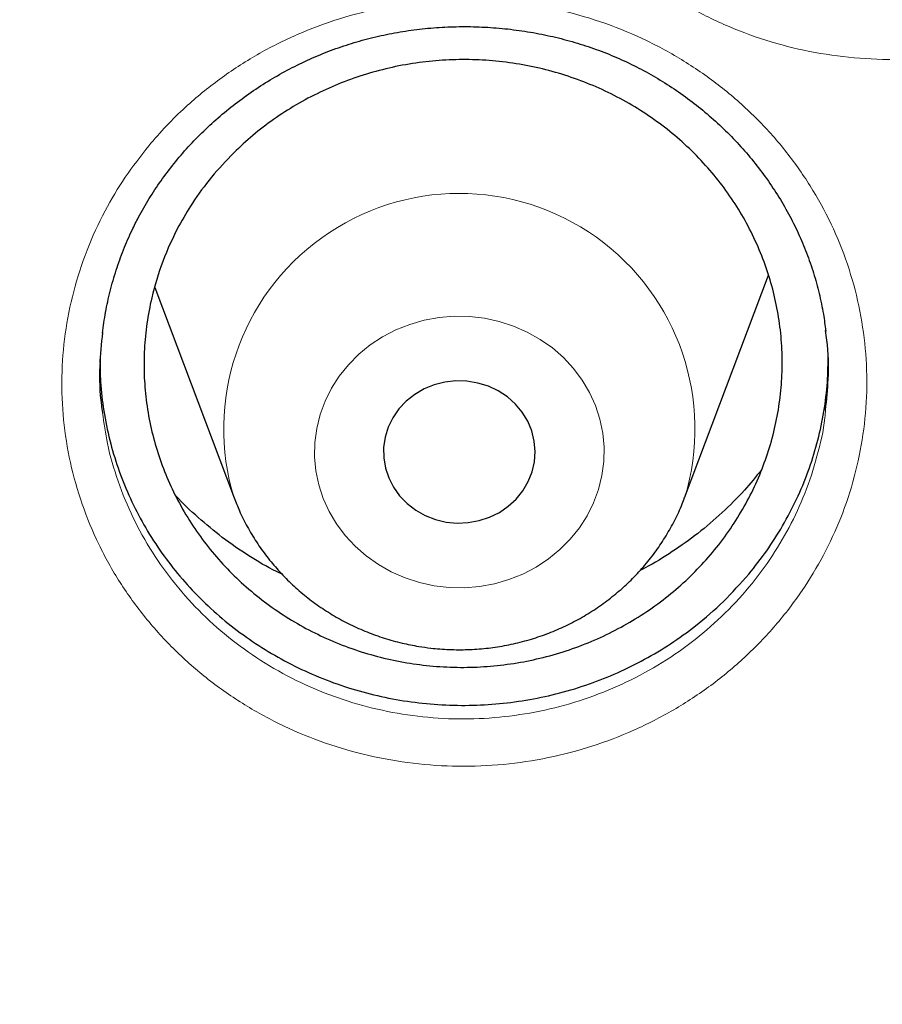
# Model space of a CAD drawing. Header units: millimetres. Extents: x 8 to 830, y 12 to 1725.
# Tile 292 of 329: x 411.9 to 416.45, y 1579.06 to 1584.26. Entities that reach past the tile are written whole.
import ezdxf

# ---------------------------------------------------------------- set-up
doc = ezdxf.new("R2010")
doc.units = ezdxf.units.MM

msp = doc.modelspace()

# ---------------------------------------------------------------- linework, layer by layer
at = {"color": 7, "linetype": 'Continuous', "lineweight": 30}
for p, q in [((415.4108, 1581.7327), (415.8527, 1582.9073)), ((412.6173, 1582.8419), (413.0346, 1581.7327))]:
    msp.add_line(p, q, dxfattribs=at)
at = {"color": 8, "linetype": 'Continuous', "lineweight": 0, "flags": 128}
msp.add_lwpolyline([(414.0901, 1581.2686), (414.1694, 1581.2595), (414.2493, 1581.2582), (414.329, 1581.2647), (414.4074, 1581.279), (414.4839, 1581.301), (414.5575, 1581.3303), (414.6274, 1581.3666), (414.6928, 1581.4096), (414.7532, 1581.4588), (414.8077, 1581.5137), (414.8558, 1581.5736), (414.897, 1581.6379), (414.9307, 1581.7058), (414.9568, 1581.7767), (414.9747, 1581.8498), (414.9845, 1581.9242), (414.9859, 1581.9992), (414.9789, 1582.0739), (414.9637, 1582.1475), (414.9403, 1582.2192), (414.9091, 1582.2883), (414.8703, 1582.3539), (414.8245, 1582.4153), (414.772, 1582.4719), (414.7136, 1582.523), (414.6497, 1582.5682), (414.5812, 1582.6068), (414.5088, 1582.6385), (414.4332, 1582.6629), (414.3553, 1582.6798), (414.276, 1582.6889), (414.196, 1582.6902), (414.1164, 1582.6837), (414.038, 1582.6694), (413.9615, 1582.6474), (413.8879, 1582.6181), (413.818, 1582.5818), (413.7525, 1582.5388), (413.6922, 1582.4896), (413.6377, 1582.4347), (413.5896, 1582.3748), (413.5484, 1582.3106), (413.5147, 1582.2426), (413.4886, 1582.1717), (413.4707, 1582.0986), (413.4609, 1582.0242), (413.4595, 1581.9492), (413.4665, 1581.8745), (413.4817, 1581.8009), (413.5051, 1581.7292), (413.5363, 1581.6601), (413.5751, 1581.5945), (413.6209, 1581.5331), (413.6734, 1581.4765), (413.7318, 1581.4254), (413.7957, 1581.3802), (413.8642, 1581.3416), (413.9366, 1581.3099), (414.0122, 1581.2855), (414.0901, 1581.2686)], dxfattribs=at)
at = {"color": 7, "linetype": 'Continuous', "lineweight": 30, "flags": 128}
msp.add_lwpolyline([(414.1532, 1581.6046), (414.2113, 1581.5991), (414.2697, 1581.6015), (414.327, 1581.6119), (414.3821, 1581.63), (414.4338, 1581.6555), (414.4811, 1581.6877), (414.5228, 1581.7261), (414.5581, 1581.7697), (414.5862, 1581.8177), (414.6067, 1581.869), (414.6189, 1581.9226), (414.6227, 1581.9773), (414.6179, 1582.0319), (414.6048, 1582.0852), (414.5835, 1582.1362), (414.5545, 1582.1838), (414.5184, 1582.2269), (414.4761, 1582.2646), (414.4283, 1582.2961), (414.3761, 1582.3208), (414.3207, 1582.338), (414.2632, 1582.3476), (414.2048, 1582.3491), (414.1468, 1582.3427), (414.0905, 1582.3284), (414.0369, 1582.3066), (413.9873, 1582.2776), (413.9427, 1582.2422), (413.9041, 1582.2011), (413.8723, 1582.1552), (413.8479, 1582.1054), (413.8316, 1582.0528), (413.8235, 1581.9986), (413.824, 1581.9438), (413.833, 1581.8896), (413.8503, 1581.8373), (413.8755, 1581.7879), (413.9081, 1581.7424), (413.9474, 1581.7019), (413.9926, 1581.6672), (414.0427, 1581.6391), (414.0966, 1581.6181), (414.1532, 1581.6046)], dxfattribs=at)
at = {"color": 8, "linetype": 'Continuous', "lineweight": 0}
msp.add_arc((414.2228, 1582.0962), 1.2425, 343.1216, 197.0658, dxfattribs=at)
for points, knots in [([(411.9045, 1603.5601), (412.4167, 1603.554), (413.441, 1603.5418), (414.9746, 1603.4431), (416.5022, 1603.2859), (418.0209, 1603.0645), (419.5189, 1602.7828), (420.9934, 1602.442), (422.4421, 1602.0442), (423.8711, 1601.5881), (425.2863, 1601.0715), (426.6846, 1600.494), (428.0626, 1599.8555), (429.4094, 1599.1609), (430.7224, 1598.4114), (431.9913, 1597.6132), (433.2146, 1596.769), (434.3908, 1595.8813), (435.525, 1594.9469), (436.6217, 1593.9615), (437.678, 1592.9259), (438.6907, 1591.8413), (439.6517, 1590.716), (440.559, 1589.5521), (441.4057, 1588.3591), (442.1916, 1587.1399), (442.9161, 1585.8976), (443.5829, 1584.6271), (444.1942, 1583.3229), (444.7476, 1581.9869), (445.2409, 1580.6212), (445.6697, 1579.2366), (446.033, 1577.8355), (446.3296, 1576.4294), (446.555, 1575.0207), (446.6943, 1573.8992), (446.7359, 1573.244), (446.7476, 1573.0598)], [0, 0, 0, 0, 0.029296, 0.058593, 0.087889, 0.117185, 0.146482, 0.175255, 0.204028, 0.232802, 0.261575, 0.290871, 0.320168, 0.349464, 0.378761, 0.408057, 0.43683, 0.465603, 0.494377, 0.52315, 0.552446, 0.581743, 0.611039, 0.640336, 0.669632, 0.698405, 0.727179, 0.755952, 0.784725, 0.814021, 0.843318, 0.872614, 0.901911, 0.931207, 0.95998, 0.988754, 1, 1, 1, 1]), ([(411.9045, 1602.1384), (411.4079, 1602.1325), (410.4148, 1602.1207), (408.9279, 1602.0251), (407.4468, 1601.8726), (405.9744, 1601.658), (404.522, 1601.3848), (403.0924, 1601.0544), (401.6879, 1600.6687), (400.3024, 1600.2266), (398.9303, 1599.7256), (397.5746, 1599.1657), (396.2385, 1598.5467), (394.9327, 1597.8732), (393.6598, 1597.1465), (392.4295, 1596.3727), (391.2435, 1595.5542), (390.1031, 1594.6936), (389.0035, 1593.7876), (387.9401, 1592.8322), (386.916, 1591.8281), (385.9341, 1590.7766), (385.0025, 1589.6855), (384.1228, 1588.5571), (383.3018, 1587.4004), (382.54, 1586.2184), (381.8375, 1585.0139), (381.191, 1583.7821), (380.5983, 1582.5176), (380.0617, 1581.2223), (379.5835, 1579.8983), (379.1678, 1578.5558), (378.8154, 1577.1975), (378.5287, 1575.8341), (378.3069, 1574.4685), (378.1492, 1573.1035), (378.0544, 1571.7333), (378.0226, 1570.3523), (378.0552, 1568.9629), (378.1534, 1567.568), (378.317, 1566.1784), (378.5454, 1564.797), (378.8367, 1563.4344), (379.1888, 1562.0932), (379.5999, 1560.7754), (380.0712, 1559.4755), (380.6051, 1558.1882), (381.2019, 1556.9163), (381.8617, 1555.6628), (382.5795, 1554.4377), (383.3541, 1553.2435), (384.179, 1552.0892), (385.0514, 1550.9765), (385.9686, 1549.9066), (386.9343, 1548.8749), (387.9527, 1547.8773), (389.0228, 1546.9165), (390.1437, 1545.9953), (391.3066, 1545.1212), (392.5093, 1544.2959), (393.7422, 1543.5256), (395.0021, 1542.8108), (396.2859, 1542.1517), (397.5989, 1541.5453), (398.9467, 1540.9892), (400.3273, 1540.4858), (401.7385, 1540.0371), (403.1694, 1539.6471), (404.6173, 1539.3164), (406.0705, 1539.0475), (407.526, 1538.8394), (408.981, 1538.6914), (410.4414, 1538.6025), (411.9134, 1538.5727), (413.3942, 1538.6033), (414.8811, 1538.6954), (416.3622, 1538.8488), (417.8346, 1539.0632), (419.2869, 1539.3364), (420.7165, 1539.6668), (422.1211, 1540.0525), (423.5066, 1540.4947), (424.8787, 1540.9956), (426.2344, 1541.5555), (427.5705, 1542.1745), (428.8762, 1542.848), (430.1492, 1543.5747), (431.3795, 1544.3486), (432.5655, 1545.1671), (433.7058, 1546.0276), (434.8055, 1546.9336), (435.8688, 1547.889), (436.8929, 1548.8931), (437.8748, 1549.9446), (438.8065, 1551.0357), (439.6861, 1552.1641), (440.5071, 1553.3208), (441.269, 1554.5028), (441.9715, 1555.7073), (442.6179, 1556.9391), (443.2106, 1558.2036), (443.7472, 1559.4989), (444.2255, 1560.8229), (444.6412, 1562.1654), (444.9936, 1563.5237), (445.2803, 1564.8871), (445.5021, 1566.2527), (445.6598, 1567.6178), (445.7545, 1568.9879), (445.7863, 1570.3689), (445.7538, 1571.7583), (445.6555, 1573.1532), (445.492, 1574.5428), (445.2635, 1575.9243), (444.9723, 1577.2868), (444.6202, 1578.6281), (444.2091, 1579.9458), (443.7378, 1581.2457), (443.2038, 1582.533), (442.6071, 1583.8049), (441.9473, 1585.0584), (441.2294, 1586.2835), (440.4549, 1587.4778), (439.63, 1588.632), (438.7576, 1589.7447), (437.8403, 1590.8146), (436.8747, 1591.8463), (435.8563, 1592.8439), (434.7861, 1593.8047), (433.6653, 1594.726), (432.5024, 1595.6), (431.2997, 1596.4253), (430.0668, 1597.1956), (428.8069, 1597.9104), (427.5231, 1598.5695), (426.2101, 1599.1759), (424.8623, 1599.732), (423.4817, 1600.2354), (422.0705, 1600.6841), (420.6395, 1601.0741), (419.1917, 1601.4048), (417.7385, 1601.6737), (416.283, 1601.882), (414.828, 1602.0291), (413.3676, 1602.1213), (412.3922, 1602.1327), (411.9045, 1602.1384)], [0, 0, 0, 0, 0.007, 0.014, 0.021, 0.028, 0.035, 0.041875, 0.04875, 0.055625, 0.0625, 0.0695, 0.0765, 0.0835, 0.0905, 0.0975, 0.104375, 0.11125, 0.118125, 0.125, 0.132, 0.139, 0.146, 0.153, 0.16, 0.166875, 0.17375, 0.180625, 0.1875, 0.1945, 0.2015, 0.2085, 0.2155, 0.2225, 0.229375, 0.23625, 0.243125, 0.25, 0.257, 0.264, 0.271, 0.278, 0.285, 0.291875, 0.29875, 0.305625, 0.3125, 0.3195, 0.3265, 0.3335, 0.3405, 0.3475, 0.354375, 0.36125, 0.368125, 0.375, 0.382, 0.389, 0.396, 0.403, 0.41, 0.416875, 0.42375, 0.430625, 0.4375, 0.4445, 0.4515, 0.4585, 0.4655, 0.4725, 0.479375, 0.48625, 0.493125, 0.5, 0.507, 0.514, 0.521, 0.528, 0.535, 0.541875, 0.54875, 0.555625, 0.5625, 0.5695, 0.5765, 0.5835, 0.5905, 0.5975, 0.604375, 0.61125, 0.618125, 0.625, 0.632, 0.639, 0.646, 0.653, 0.66, 0.666875, 0.67375, 0.680625, 0.6875, 0.6945, 0.7015, 0.7085, 0.7155, 0.7225, 0.729375, 0.73625, 0.743125, 0.75, 0.757, 0.764, 0.771, 0.778, 0.785, 0.791875, 0.79875, 0.805625, 0.8125, 0.8195, 0.8265, 0.8335, 0.8405, 0.8475, 0.854375, 0.86125, 0.868125, 0.875, 0.882, 0.889, 0.896, 0.903, 0.91, 0.916875, 0.92375, 0.930625, 0.9375, 0.9445, 0.9515, 0.9585, 0.9655, 0.9725, 0.979375, 0.98625, 0.993125, 1, 1, 1, 1]), ([(414.7907, 1587.2535), (414.8201, 1587.2911), (414.8789, 1587.3664), (414.9974, 1587.4933), (415.1494, 1587.6304), (415.3409, 1587.7678), (415.5471, 1587.8841), (415.7657, 1587.977), (415.9935, 1588.0464), (416.228, 1588.0912), (416.4664, 1588.1098), (416.7054, 1588.1031), (416.942, 1588.071), (417.1729, 1588.0131), (417.3955, 1587.9311), (417.607, 1587.8259), (417.8043, 1587.6981), (417.9854, 1587.5501), (418.1482, 1587.3838), (418.2898, 1587.2006), (418.4094, 1587.0035), (418.5053, 1586.7946), (418.5755, 1586.5764), (418.62, 1586.3517), (418.638, 1586.1238), (418.6287, 1585.8954), (418.5932, 1585.6694), (418.5326, 1585.4524), (418.4488, 1585.247), (418.3433, 1585.0509), (418.2132, 1584.8635), (418.0595, 1584.688), (417.8866, 1584.5297), (417.6959, 1584.3913), (417.4905, 1584.2741), (417.2728, 1584.1791), (417.0452, 1584.1087), (416.8109, 1584.0628), (416.5729, 1584.0421), (416.3342, 1584.0476), (416.0978, 1584.0784), (415.8665, 1584.1341), (415.6435, 1584.215), (415.4313, 1584.319), (415.2327, 1584.445), (415.0509, 1584.5919), (414.8873, 1584.7571), (414.7436, 1584.939), (414.6226, 1585.1358), (414.5254, 1585.3448), (414.4529, 1585.5627), (414.4071, 1585.7872), (414.3877, 1586.0151), (414.3949, 1586.2437), (414.4294, 1586.47), (414.4898, 1586.6912), (414.5725, 1586.8966), (414.6723, 1587.0854), (414.7512, 1587.1975), (414.7907, 1587.2535)], [0, 0, 0, 0, 0.011025, 0.022049, 0.03992, 0.057847, 0.075716, 0.093579, 0.111497, 0.129358, 0.147253, 0.165206, 0.183101, 0.200971, 0.218897, 0.236766, 0.254627, 0.272544, 0.290405, 0.308263, 0.326178, 0.344035, 0.361929, 0.37988, 0.397774, 0.415634, 0.43355, 0.451408, 0.468332, 0.485256, 0.503121, 0.521045, 0.538911, 0.55677, 0.574687, 0.592546, 0.610421, 0.628352, 0.646226, 0.664086, 0.682004, 0.699864, 0.717735, 0.735664, 0.753535, 0.771375, 0.789271, 0.807111, 0.825028, 0.843004, 0.860924, 0.878814, 0.896762, 0.914653, 0.932513, 0.950429, 0.968289, 0.984145, 1, 1, 1, 1]), ([(412.585, 1583.59), (412.6156, 1583.6255), (412.6769, 1583.6964), (412.7999, 1583.8164), (412.9574, 1583.9456), (413.155, 1584.074), (413.3662, 1584.1807), (413.5889, 1584.2636), (413.8196, 1584.3228), (414.056, 1584.3571), (414.295, 1584.3653), (414.5336, 1584.3482), (414.7686, 1584.3059), (414.9967, 1584.2382), (415.2154, 1584.1468), (415.4221, 1584.0329), (415.6135, 1583.897), (415.7879, 1583.7418), (415.9431, 1583.5691), (416.0763, 1583.3805), (416.1869, 1583.179), (416.2733, 1582.9669), (416.3336, 1582.7465), (416.3678, 1582.5209), (416.3754, 1582.2931), (416.3557, 1582.0662), (416.3099, 1581.8428), (416.2395, 1581.6294), (416.1464, 1581.4287), (416.032, 1581.2381), (415.8935, 1581.0573), (415.732, 1580.8894), (415.552, 1580.7394), (415.3552, 1580.6101), (415.1446, 1580.5024), (414.9228, 1580.4174), (414.6922, 1580.3573), (414.4561, 1580.3218), (414.2173, 1580.3115), (413.979, 1580.3274), (413.7442, 1580.3684), (413.5155, 1580.4339), (413.2963, 1580.5241), (413.0889, 1580.6369), (412.8961, 1580.771), (412.721, 1580.9252), (412.5649, 1581.0969), (412.4295, 1581.2843), (412.3175, 1581.4856), (412.2299, 1581.6979), (412.1673, 1581.918), (412.1317, 1582.1435), (412.1228, 1582.3713), (412.1404, 1582.5985), (412.1852, 1582.8222), (412.2556, 1583.0398), (412.348, 1583.2413), (412.4572, 1583.4262), (412.5424, 1583.5354), (412.585, 1583.59)], [0, 0, 0, 0, 0.010835, 0.021671, 0.039533, 0.057452, 0.075313, 0.093171, 0.111084, 0.12894, 0.146836, 0.164789, 0.182685, 0.200558, 0.218488, 0.236362, 0.25423, 0.272155, 0.290023, 0.307888, 0.325809, 0.343674, 0.361571, 0.379525, 0.397422, 0.41528, 0.433195, 0.451051, 0.46797, 0.484889, 0.502748, 0.520664, 0.538524, 0.556376, 0.574286, 0.592138, 0.610009, 0.627937, 0.645807, 0.663669, 0.681588, 0.69945, 0.717327, 0.735261, 0.753138, 0.770986, 0.788891, 0.806739, 0.824662, 0.842644, 0.860569, 0.878461, 0.89641, 0.914302, 0.932159, 0.950073, 0.96793, 0.983965, 1, 1, 1, 1]), ([(412.3416, 1582.1813), (412.349, 1582.1269), (412.3655, 1582.0043), (412.4203, 1581.8183), (412.4991, 1581.6258), (412.6006, 1581.4433), (412.7231, 1581.2734), (412.8644, 1581.1178), (413.023, 1580.978), (413.1974, 1580.8565), (413.3851, 1580.7542), (413.5836, 1580.6725), (413.7906, 1580.6132), (414.0031, 1580.5761), (414.2188, 1580.5617), (414.435, 1580.5711), (414.6487, 1580.6033), (414.8574, 1580.6579), (415.0582, 1580.735), (415.2487, 1580.8327), (415.4268, 1580.95), (415.5897, 1581.086), (415.7359, 1581.2382), (415.8613, 1581.4022), (415.9647, 1581.575), (416.0494, 1581.757), (416.1115, 1581.9507), (416.1465, 1582.0993), (416.1528, 1582.182), (416.1539, 1582.1961)], [0, 0, 0, 0, 0.030835, 0.06953, 0.108347, 0.147036, 0.185573, 0.224231, 0.262766, 0.301349, 0.340056, 0.37864, 0.417197, 0.455876, 0.494433, 0.533006, 0.571701, 0.610274, 0.648808, 0.687465, 0.725999, 0.764544, 0.80321, 0.841752, 0.878299, 0.914846, 0.953389, 0.992057, 1, 1, 1, 1])]:
    msp.add_open_spline(points, degree=3, knots=knots, dxfattribs=at)
at = {"color": 7, "linetype": 'Continuous', "lineweight": 30}
for points, knots in [([(379.3607, 1573.8314), (379.3766, 1573.9616), (379.4114, 1574.2451), (379.4739, 1574.6808), (379.5463, 1575.1387), (379.6262, 1575.5955), (379.7135, 1576.0511), (379.808, 1576.5054), (379.9099, 1576.9583), (380.019, 1577.4098), (380.1353, 1577.8596), (380.2589, 1578.3078), (380.3897, 1578.7542), (380.5276, 1579.1986), (380.6726, 1579.6411), (380.8248, 1580.0814), (380.984, 1580.5196), (381.1502, 1580.9554), (381.3234, 1581.3889), (381.5035, 1581.8199), (381.6906, 1582.2482), (381.8845, 1582.6739), (382.0852, 1583.0968), (382.2927, 1583.5168), (382.507, 1583.9338), (382.7279, 1584.3477), (382.9554, 1584.7585), (383.1895, 1585.166), (383.4301, 1585.5701), (383.6772, 1585.9708), (383.9307, 1586.368), (384.1906, 1586.7615), (384.4567, 1587.1513), (384.7291, 1587.5374), (385.0077, 1587.9195), (385.2923, 1588.2976), (385.583, 1588.6717), (385.8797, 1589.0416), (386.1823, 1589.4073), (386.4908, 1589.7686), (386.805, 1590.1256), (387.1249, 1590.4781), (387.4504, 1590.826), (387.7815, 1591.1692), (388.118, 1591.5078), (388.46, 1591.8416), (388.8073, 1592.1705), (389.1598, 1592.4944), (389.5175, 1592.8133), (389.8803, 1593.1272), (390.248, 1593.4358), (390.6207, 1593.7393), (390.9982, 1594.0374), (391.3805, 1594.3302), (391.7675, 1594.6175), (392.159, 1594.8993), (392.5549, 1595.1756), (392.9553, 1595.4462), (393.36, 1595.7112), (393.7689, 1595.9704), (394.1819, 1596.2238), (394.5989, 1596.4713), (395.0199, 1596.7129), (395.4447, 1596.9485), (395.8732, 1597.1781), (396.3054, 1597.4016), (396.7411, 1597.619), (397.1803, 1597.8302), (397.6228, 1598.0352), (398.0685, 1598.2339), (398.5174, 1598.4262), (398.9694, 1598.6122), (399.4242, 1598.7918), (399.8819, 1598.965), (400.3423, 1599.1316), (400.8054, 1599.2918), (401.271, 1599.4453), (401.739, 1599.5923), (402.2092, 1599.7326), (402.6817, 1599.8663), (403.1563, 1599.9933), (403.6329, 1600.1136), (404.1114, 1600.2271), (404.5916, 1600.3338), (405.0735, 1600.4338), (405.5569, 1600.5269), (406.0418, 1600.6132), (406.528, 1600.6926), (407.0154, 1600.7652), (407.5039, 1600.8308), (407.9935, 1600.8895), (408.4839, 1600.9413), (408.9751, 1600.9862), (409.467, 1601.0241), (409.9594, 1601.0551), (410.4523, 1601.0791), (410.9454, 1601.0962), (411.4389, 1601.1062), (411.9324, 1601.1093), (412.4259, 1601.1054), (412.9193, 1601.0946), (413.4124, 1601.0768), (413.9052, 1601.052), (414.3976, 1601.0202), (414.8894, 1600.9815), (415.3805, 1600.9358), (415.8708, 1600.8833), (416.3603, 1600.8237), (416.8487, 1600.7573), (417.336, 1600.684), (417.822, 1600.6038), (418.3067, 1600.5167), (418.79, 1600.4229), (419.2717, 1600.3221), (419.7517, 1600.2146), (420.23, 1600.1003), (420.7063, 1599.9793), (421.1807, 1599.8516), (421.6529, 1599.7171), (422.1229, 1599.5761), (422.5907, 1599.4283), (423.0559, 1599.274), (423.5187, 1599.1132), (423.9788, 1598.9458), (424.4362, 1598.7719), (424.8907, 1598.5916), (425.3423, 1598.4049), (425.7908, 1598.2118), (426.2362, 1598.0124), (426.6783, 1597.8067), (427.1171, 1597.5948), (427.5524, 1597.3768), (427.9842, 1597.1526), (428.4123, 1596.9223), (428.8366, 1596.686), (429.2572, 1596.4437), (429.6737, 1596.1955), (430.0863, 1595.9415), (430.4947, 1595.6817), (430.8989, 1595.4161), (431.2988, 1595.1448), (431.6943, 1594.8679), (432.0852, 1594.5855), (432.4716, 1594.2975), (432.8534, 1594.0042), (433.2304, 1593.7055), (433.6025, 1593.4014), (433.9697, 1593.0922), (434.3319, 1592.7778), (434.689, 1592.4583), (435.0409, 1592.1338), (435.3876, 1591.8044), (435.729, 1591.4701), (436.0649, 1591.131), (436.3954, 1590.7872), (436.7202, 1590.4388), (437.0395, 1590.0858), (437.3531, 1589.7284), (437.6608, 1589.3665), (437.9627, 1589.0004), (438.2588, 1588.63), (438.5488, 1588.2555), (438.8328, 1587.8769), (439.1106, 1587.4944), (439.3823, 1587.108), (439.6477, 1586.7177), (439.9069, 1586.3238), (440.1597, 1585.9263), (440.406, 1585.5252), (440.6459, 1585.1207), (440.8793, 1584.7128), (441.1061, 1584.3017), (441.3262, 1583.8874), (441.5397, 1583.4701), (441.7465, 1583.0498), (441.9464, 1582.6266), (442.1396, 1582.2006), (442.3259, 1581.772), (442.5052, 1581.3407), (442.6777, 1580.907), (442.8431, 1580.4709), (443.0015, 1580.0325), (443.1528, 1579.5919), (443.2971, 1579.1493), (443.4342, 1578.7046), (443.5642, 1578.258), (443.6869, 1577.8097), (443.8025, 1577.3597), (443.9108, 1576.9081), (444.0118, 1576.455), (444.1056, 1576.0005), (444.192, 1575.5447), (444.2712, 1575.0878), (444.3427, 1574.6298), (444.4021, 1574.211), (444.4344, 1573.9444), (444.4481, 1573.8312)], [0, 0, 0, 0, 0.004388, 0.009555, 0.014723, 0.01989, 0.025057, 0.030224, 0.035392, 0.040559, 0.045726, 0.050893, 0.05606, 0.061228, 0.066395, 0.071562, 0.076729, 0.081896, 0.087063, 0.092229, 0.097396, 0.102563, 0.10773, 0.112897, 0.118063, 0.12323, 0.128396, 0.133563, 0.138729, 0.143896, 0.149062, 0.154229, 0.159395, 0.164561, 0.169727, 0.174894, 0.18006, 0.185226, 0.190392, 0.195558, 0.200724, 0.20589, 0.211055, 0.216221, 0.221387, 0.226553, 0.231718, 0.236884, 0.242049, 0.247215, 0.25238, 0.257546, 0.262711, 0.267877, 0.273042, 0.278207, 0.283372, 0.288538, 0.293703, 0.298868, 0.304033, 0.309198, 0.314363, 0.319528, 0.324693, 0.329858, 0.335023, 0.340188, 0.345353, 0.350518, 0.355682, 0.360847, 0.366012, 0.371177, 0.376341, 0.381506, 0.386671, 0.391835, 0.397, 0.402165, 0.407329, 0.412494, 0.417658, 0.422823, 0.427988, 0.433152, 0.438317, 0.443481, 0.448646, 0.45381, 0.458975, 0.464139, 0.469304, 0.474468, 0.479632, 0.484797, 0.489961, 0.495126, 0.50029, 0.505455, 0.510619, 0.515784, 0.520948, 0.526112, 0.531277, 0.536441, 0.541606, 0.54677, 0.551935, 0.557099, 0.562264, 0.567428, 0.572593, 0.577757, 0.582922, 0.588086, 0.593251, 0.598415, 0.60358, 0.608744, 0.613909, 0.619074, 0.624238, 0.629403, 0.634568, 0.639732, 0.644897, 0.650062, 0.655226, 0.660391, 0.665556, 0.670721, 0.675886, 0.68105, 0.686215, 0.69138, 0.696545, 0.70171, 0.706875, 0.71204, 0.717205, 0.722371, 0.727536, 0.732701, 0.737866, 0.743031, 0.748197, 0.753362, 0.758527, 0.763693, 0.768858, 0.774024, 0.779189, 0.784355, 0.789521, 0.794686, 0.799852, 0.805018, 0.810184, 0.815349, 0.820515, 0.825681, 0.830847, 0.836013, 0.84118, 0.846346, 0.851512, 0.856678, 0.861844, 0.867011, 0.872177, 0.877344, 0.88251, 0.887677, 0.892843, 0.89801, 0.903177, 0.908343, 0.91351, 0.918677, 0.923844, 0.929011, 0.934178, 0.939344, 0.944512, 0.949679, 0.954846, 0.960013, 0.96518, 0.970347, 0.975514, 0.980681, 0.985849, 0.991016, 0.996183, 1, 1, 1, 1]), ([(412.5315, 1583.2133), (412.5404, 1583.2297), (412.5672, 1583.2791), (412.6167, 1583.3592), (412.6823, 1583.4522), (412.7544, 1583.5417), (412.8326, 1583.6273), (412.9165, 1583.7087), (413.0059, 1583.7853), (413.1002, 1583.8568), (413.1989, 1583.9226), (413.3014, 1583.9823), (413.4072, 1584.0358), (413.5158, 1584.0826), (413.6264, 1584.1225), (413.7387, 1584.1554), (413.8528, 1584.1815), (413.9688, 1584.2009), (414.087, 1584.2136), (414.2067, 1584.2195), (414.3273, 1584.2184), (414.448, 1584.2104), (414.5681, 1584.1954), (414.6866, 1584.1735), (414.8028, 1584.1449), (414.9161, 1584.1097), (415.0257, 1584.0683), (415.1314, 1584.0207), (415.2334, 1583.9669), (415.3321, 1583.9069), (415.4275, 1583.8407), (415.519, 1583.7685), (415.6062, 1583.6906), (415.6886, 1583.6075), (415.7655, 1583.5196), (415.8366, 1583.4273), (415.9014, 1583.3312), (415.9596, 1583.2319), (416.0108, 1583.1298), (416.0549, 1583.0255), (416.0917, 1582.9193), (416.1211, 1582.8112), (416.1427, 1582.7089), (416.1511, 1582.6421), (416.1549, 1582.6124)], [0, 0, 0, 0, 0.011907, 0.035778, 0.059758, 0.083895, 0.108171, 0.132558, 0.157023, 0.181526, 0.206013, 0.230435, 0.254752, 0.278928, 0.302935, 0.32674, 0.350417, 0.374279, 0.398394, 0.422717, 0.447194, 0.471762, 0.496354, 0.520881, 0.545277, 0.569487, 0.593465, 0.617186, 0.640815, 0.664657, 0.688716, 0.712963, 0.737361, 0.761868, 0.786438, 0.81102, 0.835559, 0.860013, 0.884353, 0.908556, 0.932611, 0.956554, 0.98067, 1, 1, 1, 1]), ([(413.0333, 1583.5529), (413.0665, 1583.5842), (413.1329, 1583.6468), (413.2434, 1583.7309), (413.3616, 1583.8074), (413.4864, 1583.8738), (413.6159, 1583.9296), (413.749, 1583.9748), (413.8871, 1584.0095), (414.0274, 1584.0328), (414.169, 1584.0448), (414.3102, 1584.0454), (414.4523, 1584.0346), (414.5925, 1584.0124), (414.7301, 1583.979), (414.8634, 1583.9351), (414.9937, 1583.8801), (415.1181, 1583.8149), (415.2363, 1583.74), (415.3467, 1583.6565), (415.4504, 1583.5635), (415.5451, 1583.4627), (415.6305, 1583.3547), (415.7056, 1583.241), (415.771, 1583.1204), (415.8253, 1582.9954), (415.8683, 1582.8665), (415.8996, 1582.7354), (415.9195, 1582.6009), (415.9273, 1582.4653), (415.923, 1582.3302), (415.907, 1582.1964), (415.879, 1582.0631), (415.8392, 1581.9326), (415.7882, 1581.8063), (415.7266, 1581.685), (415.6539, 1581.5679), (415.571, 1581.4571), (415.479, 1581.3539), (415.3789, 1581.2588), (415.2696, 1581.1711), (415.1531, 1581.0928), (415.0304, 1581.0242), (414.9029, 1580.966), (414.7693, 1580.9176), (414.6325, 1580.8804), (414.4929, 1580.8544), (414.3525, 1580.8396), (414.2099, 1580.8361), (414.068, 1580.8441), (413.9274, 1580.8635), (413.79, 1580.8939), (413.6543, 1580.9355), (413.5234, 1580.9879), (413.3976, 1581.0505), (413.2785, 1581.1225), (413.1651, 1581.2046), (413.0598, 1581.2953), (412.963, 1581.3941), (412.8758, 1581.4997), (412.7973, 1581.613), (412.7295, 1581.7319), (412.6726, 1581.8556), (412.627, 1581.9828), (412.5924, 1582.1146), (412.5697, 1582.2484), (412.559, 1582.3834), (412.5602, 1582.518), (412.5734, 1582.6535), (412.6027, 1582.8088), (412.6556, 1582.9824), (412.7309, 1583.1486), (412.8189, 1583.2964), (412.9137, 1583.4274), (412.9932, 1583.5109), (413.0333, 1583.5529)], [0, 0, 0, 0, 0.013231, 0.026462, 0.040028, 0.053693, 0.066939, 0.080277, 0.093722, 0.107388, 0.120629, 0.134018, 0.147406, 0.161068, 0.174308, 0.187693, 0.201079, 0.214739, 0.227979, 0.241365, 0.254751, 0.26841, 0.281653, 0.295042, 0.308431, 0.322093, 0.33534, 0.348679, 0.362126, 0.375792, 0.389077, 0.402361, 0.415835, 0.429506, 0.442792, 0.456078, 0.469554, 0.483226, 0.496511, 0.509796, 0.523271, 0.536942, 0.550177, 0.563577, 0.576976, 0.590644, 0.603887, 0.617276, 0.630666, 0.644329, 0.657569, 0.670956, 0.684342, 0.698002, 0.711242, 0.724627, 0.738013, 0.751672, 0.764914, 0.778301, 0.791689, 0.805351, 0.818596, 0.831934, 0.845379, 0.859044, 0.872282, 0.885683, 0.899085, 0.912754, 0.932612, 0.952787, 0.966459, 0.983136, 1, 1, 1, 1]), ([(412.3409, 1582.6017), (412.3459, 1582.6382), (412.356, 1582.7126), (412.3806, 1582.8234), (412.4121, 1582.9336), (412.4508, 1583.0411), (412.491, 1583.1343), (412.5199, 1583.1907), (412.5315, 1583.2133)], [0, 0, 0, 0, 0.172553, 0.351301, 0.529409, 0.706635, 0.882803, 1, 1, 1, 1]), ([(412.3406, 1582.6042), (412.335, 1582.5455), (412.3229, 1582.4184), (412.3258, 1582.2762), (412.3393, 1582.1948), (412.3416, 1582.1813)], [0, 0, 0, 0, 0.416918, 0.9032129, 1, 1, 1, 1]), ([(416.1539, 1582.1961), (416.1596, 1582.2502), (416.1723, 1582.3727), (416.1699, 1582.5135), (416.1563, 1582.598), (416.1536, 1582.6147)], [0, 0, 0, 0, 0.388836, 0.879578, 1, 1, 1, 1]), ([(412.3277, 1582.4636), (412.328, 1582.424), (412.3287, 1582.3328), (412.346, 1582.1898), (412.3769, 1582.0377), (412.4214, 1581.8893), (412.478, 1581.7459), (412.5478, 1581.606), (412.6299, 1581.4728), (412.7233, 1581.3469), (412.8268, 1581.2294), (412.9414, 1581.1194), (413.0652, 1581.0194), (413.1973, 1580.9301), (413.3362, 1580.8518), (413.4831, 1580.7842), (413.6351, 1580.729), (413.7909, 1580.6865), (413.949, 1580.6567), (414.1108, 1580.6394), (414.2732, 1580.6354), (414.435, 1580.6444), (414.5947, 1580.6661), (414.7535, 1580.7009), (414.9083, 1580.7483), (415.058, 1580.8079), (415.2011, 1580.8787), (415.339, 1580.9614), (415.479, 1581.0626), (415.6191, 1581.1837), (415.7056, 1581.281), (415.7491, 1581.3298)], [0, 0, 0, 0, 0.026275, 0.060607, 0.095445, 0.129126, 0.163053, 0.197219, 0.231962, 0.265681, 0.299648, 0.333852, 0.36863, 0.402382, 0.436369, 0.470723, 0.505581, 0.539292, 0.573254, 0.607455, 0.642234, 0.67595, 0.709919, 0.744128, 0.778915, 0.812612, 0.846561, 0.88075, 0.915515, 0.957529, 1, 1, 1, 1]), ([(415.7491, 1581.3298), (415.7813, 1581.3704), (415.8461, 1581.452), (415.9299, 1581.5846), (416.0035, 1581.7245), (416.0639, 1581.8697), (416.1109, 1582.0182), (416.144, 1582.169), (416.1648, 1582.3215), (416.1672, 1582.4239), (416.1683, 1582.4745)], [0, 0, 0, 0, 0.123569, 0.248013, 0.375176, 0.503271, 0.626859, 0.751336, 0.877156, 1, 1, 1, 1]), ([(415.8159, 1581.88), (415.7865, 1581.8437), (415.7223, 1581.7645), (415.6097, 1581.6525), (415.4829, 1581.5439), (415.3465, 1581.4475), (415.2442, 1581.3831), (415.1851, 1581.3543), (415.176, 1581.3499)], [0, 0, 0, 0, 0.1686739, 0.3678364, 0.5702621, 0.7663752, 0.9642155, 1, 1, 1, 1]), ([(413.2885, 1581.329), (413.2783, 1581.3337), (413.2171, 1581.362), (413.1107, 1581.4263), (412.9723, 1581.5206), (412.8451, 1581.6275), (412.7627, 1581.7034), (412.7256, 1581.7465), (412.7242, 1581.7481)], [0, 0, 0, 0, 0.047401, 0.284067, 0.524186, 0.756628, 0.990698, 1, 1, 1, 1]), ([(413.0357, 1581.7317), (413.0444, 1581.7091), (413.0644, 1581.6573), (413.1037, 1581.5796), (413.152, 1581.4987), (413.2067, 1581.4217), (413.2674, 1581.349), (413.3337, 1581.2809), (413.4053, 1581.2179), (413.4817, 1581.1603), (413.5626, 1581.1084), (413.6474, 1581.0627), (413.7356, 1581.0234), (413.8269, 1580.9908), (413.918, 1580.9652), (413.9792, 1580.9538), (414.0085, 1580.9484)], [0, 0, 0, 0, 0.0562115, 0.1285864, 0.2010463, 0.2736074, 0.3462824, 0.4190806, 0.4920076, 0.5650655, 0.6382532, 0.7115666, 0.784999, 0.8585417, 0.9321845, 1, 1, 1, 1]), ([(414.0085, 1580.9484), (414.0296, 1580.9452), (414.0828, 1580.9372), (414.169, 1580.9308), (414.2667, 1580.9303), (414.3641, 1580.9372), (414.4608, 1580.9513), (414.5561, 1580.9726), (414.6494, 1581.0009), (414.7402, 1581.0361), (414.8279, 1581.0779), (414.912, 1581.1261), (414.992, 1581.1805), (415.0673, 1581.2406), (415.1376, 1581.3062), (415.2024, 1581.3767), (415.2612, 1581.4519), (415.3139, 1581.5311), (415.3597, 1581.6141), (415.3922, 1581.6825), (415.4068, 1581.724), (415.411, 1581.7359)], [0, 0, 0, 0, 0.036456, 0.092014, 0.147607, 0.20323, 0.258868, 0.314508, 0.37014, 0.42575, 0.481325, 0.536852, 0.59232, 0.647715, 0.703028, 0.758248, 0.81337, 0.868388, 0.9233, 0.978108, 1, 1, 1, 1])]:
    msp.add_open_spline(points, degree=3, knots=knots, dxfattribs=at)

doc.saveas('drawing.dxf')
